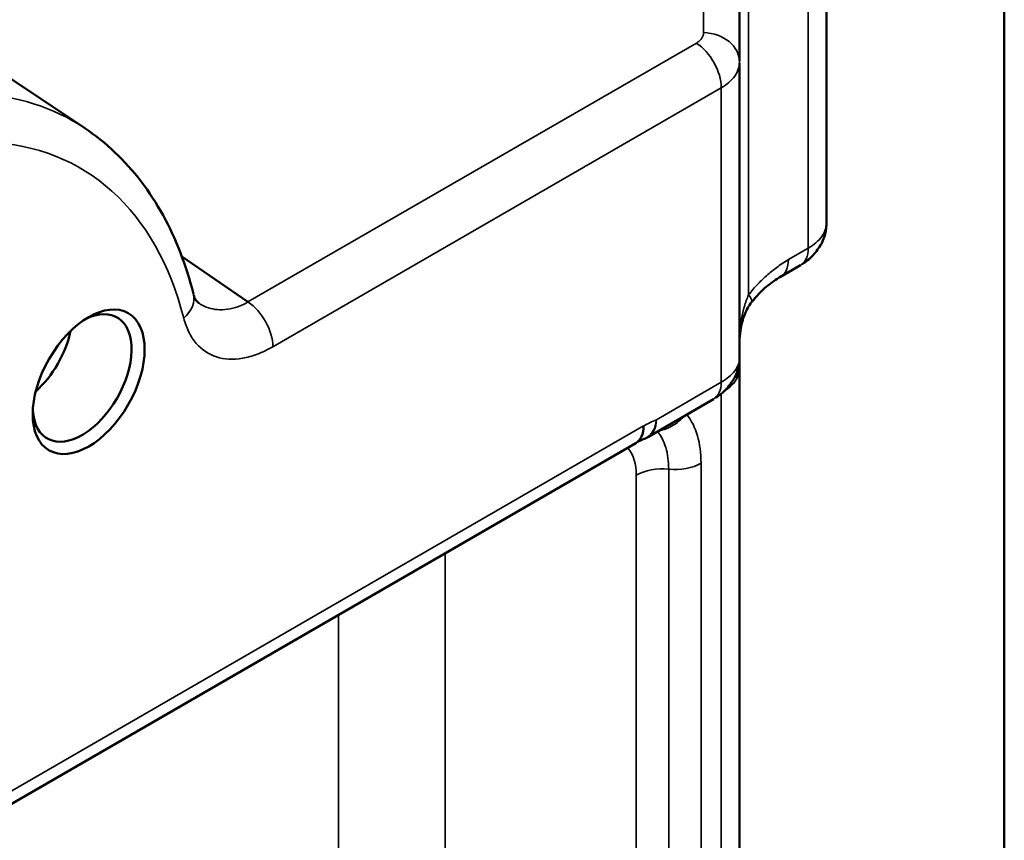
# Model space of a CAD drawing. Header units: millimetres. Extents: x 0 to 14369, y -869 to 2970.
# Tile 767 of 787: x 3860 to 3892, y 1901 to 1927. Entities that reach past the tile are written whole.
import ezdxf

# ---------------------------------------------------------------- set-up
doc = ezdxf.new("R2010")
doc.units = ezdxf.units.MM
doc.header["$LTSCALE"] = 10
doc.layers.add('Sichtbar (ISO)', color=7, linetype='Continuous', lineweight=50)
doc.layers.add('Sichtbar schmal (ISO)', color=7, linetype='Continuous', lineweight=35)

msp = doc.modelspace()

# ---------------------------------------------------------------- linework, layer by layer
at = {"layer": 'Sichtbar (ISO)'}
for p, q in [((3891.842, 1961.514), (3891.842, 1811.089)), ((3886.114, 1930.436), (3886.114, 1920.706)), ((3883.314, 1928.092), (3883.314, 1925.928)), ((3862.227, 1923.763), (3857.886, 1926.656)), ((3883.314, 1925.857), (3883.314, 1916.34)), ((3865.355, 1919.633), (3867.484, 1918.168)), ((3885.28, 1919.35), (3884.639, 1918.98)), ((3883.314, 1916.846), (3883.314, 1859.211)), ((3883.314, 1916.011), (3883.314, 1811.848)), ((3880.387, 1913.829), (3882.479, 1915.037)), ((3880.626, 1914.296), (3880.626, 1914.296)), ((3881.514, 1914.477), (3881.514, 1914.477)), ((3879.978, 1913.625), (3852.844, 1897.959))]:
    msp.add_line(p, q, dxfattribs=at)
msp.add_arc((3879.787, 1914.868), 1.2, 292.4687, 300.0002, dxfattribs=at)
for centre, major_axis, ratio, start_param, end_param in [((3884.914, 1920.706), (1.2, 0), 0.837317, 6.275503, 6.283185), ((3862.143, 1915.722), (-1.125, -1.949), 0.57735, 5.562411, 10.145552), ((3860.234, 1916.824), (1.125, 1.949), 0.57735, 4.191514, 5.233263), ((3879.378, 1914.665), (0.6, -1.039), 0.57735, 0, 0.785398)]:
    msp.add_ellipse(centre, major_axis=major_axis, ratio=ratio, start_param=start_param, end_param=end_param, dxfattribs=at)
msp.add_ellipse((3862.355, 1915.599), major_axis=(-1.275, -2.208), ratio=0.57735, dxfattribs=at)
for points, knots in [([(3865.729, 1918.429), (3865.613, 1918.886), (3865.474, 1919.327), (3865.148, 1920.172), (3864.961, 1920.576), (3864.539, 1921.344), (3864.304, 1921.706), (3863.788, 1922.384), (3863.506, 1922.698), (3862.898, 1923.273), (3862.573, 1923.533), (3862.227, 1923.763)], [0.2495453, 0.2495453, 0.2495453, 0.2495453, 0.3493026, 0.3493026, 0.4490599, 0.4490599, 0.5488172, 0.5488172, 0.6485745, 0.6485745, 0.7483318, 0.7483318, 0.7483318, 0.7483318]), ([(3886.115, 1920.699), (3886.115, 1920.549), (3886.088, 1920.397), (3885.991, 1920.111), (3885.917, 1919.973), (3885.74, 1919.727), (3885.631, 1919.61), (3885.45, 1919.464), (3885.39, 1919.421), (3885.328, 1919.383)], [0, 0, 0, 0, 0.0466777, 0.0466777, 0.0940196, 0.0940196, 0.1432918, 0.1432918, 0.16591, 0.16591, 0.16591, 0.16591]), ([(3884.643, 1918.987), (3884.492, 1918.897), (3884.339, 1918.792), (3884.02, 1918.525), (3883.852, 1918.356), (3883.703, 1918.158)], [0, 0, 0, 0, 0.0711042, 0.0711042, 0.1475732, 0.1475732, 0.1475732, 0.1475732]), ([(3865.738, 1918.383), (3865.751, 1918.343), (3865.764, 1918.308), (3865.789, 1918.251), (3865.797, 1918.238), (3865.838, 1918.185), (3865.869, 1918.155), (3865.904, 1918.131)], [0.0123406, 0.0123406, 0.0123406, 0.0123406, 0.0411172, 0.0411172, 0.0900283, 0.0900283, 0.1562929, 0.1562929, 0.1562929, 0.1562929]), ([(3883.702, 1918.158), (3883.613, 1918.043), (3883.541, 1917.911), (3883.415, 1917.605), (3883.369, 1917.424), (3883.325, 1917.121), (3883.315, 1917), (3883.314, 1916.878)], [0, 0, 0, 0, 0.0466754, 0.0466754, 0.1047198, 0.1047198, 0.1430565, 0.1430565, 0.1430565, 0.1430565]), ([(3883.314, 1916.34), (3883.314, 1916.219), (3883.293, 1916.096), (3883.217, 1915.853), (3883.159, 1915.731), (3883.002, 1915.486), (3882.895, 1915.364), (3882.705, 1915.196), (3882.63, 1915.14), (3882.55, 1915.089)], [0, 0, 0, 0, 0.0380494, 0.0380494, 0.079468, 0.079468, 0.1299179, 0.1299179, 0.1593104, 0.1593104, 0.1593104, 0.1593104]), ([(3883.314, 1916.34), (3883.314, 1916.322), (3883.314, 1916.283), (3883.314, 1916.22), (3883.314, 1916.175), (3883.314, 1916.152), (3883.314, 1916.152)], [0.379039, 0.379039, 0.379039, 0.379039, 0.5, 0.625, 0.75, 0.7530565, 0.7530565, 0.7530565, 0.7530565]), ([(3883.314, 1916.152), (3883.314, 1916.136), (3883.314, 1916.12), (3883.314, 1916.074), (3883.314, 1916.043), (3883.314, 1916.011)], [0, 0, 0, 0, 0.01206298, 0.01206298, 0.0345648, 0.0345648, 0.0345648, 0.0345648]), ([(3883.26, 1915.845), (3883.253, 1915.833), (3883.245, 1915.822), (3883.236, 1915.81), (3883.228, 1915.799), (3883.219, 1915.789), (3883.209, 1915.778)], [0.3093064, 0.3093064, 0.3093064, 0.3093064, 0.375, 0.375, 0.375, 0.4360522, 0.4360522, 0.4360522, 0.4360522]), ([(3883.314, 1916.011), (3883.314, 1916.008), (3883.313, 1916.005), (3883.313, 1916.003), (3883.313, 1916), (3883.313, 1915.997), (3883.313, 1915.994), (3883.313, 1915.989), (3883.312, 1915.983), (3883.311, 1915.977), (3883.31, 1915.966), (3883.308, 1915.955), (3883.305, 1915.944), (3883.302, 1915.932), (3883.298, 1915.921), (3883.294, 1915.91), (3883.289, 1915.899), (3883.284, 1915.888), (3883.278, 1915.877), (3883.273, 1915.866), (3883.267, 1915.856), (3883.26, 1915.845)], [0, 0, 0, 0, 0.015625, 0.015625, 0.015625, 0.03125, 0.03125, 0.03125, 0.0625, 0.0625, 0.0625, 0.125, 0.125, 0.125, 0.1875, 0.1875, 0.1875, 0.25, 0.25, 0.25, 0.3093064, 0.3093064, 0.3093064, 0.3093064]), ([(3880.236, 1913.757), (3880.23, 1913.754), (3880.222, 1913.751), (3880.204, 1913.744), (3880.194, 1913.74), (3880.176, 1913.732), (3880.168, 1913.729), (3880.14, 1913.717), (3880.121, 1913.709), (3880.084, 1913.691), (3880.068, 1913.683), (3880.043, 1913.669), (3880.034, 1913.663), (3880.025, 1913.657)], [0, 0, 0, 0, 0.00415062, 0.00415062, 0.0079923, 0.0079923, 0.01188826, 0.01188826, 0.02188038, 0.02188038, 0.03692909, 0.03692909, 0.04568421, 0.04568421, 0.04568421, 0.04568421])]:
    msp.add_open_spline(points, degree=3, knots=knots, dxfattribs=at)
for points in [[(3884.46, 1919.241), (3884.46, 1919.241), (3884.459, 1919.241), (3884.459, 1919.241)], [(3865.904, 1918.131), (3865.904, 1918.13), (3865.904, 1918.13), (3865.905, 1918.13)], [(3883.703, 1918.158), (3883.703, 1918.158), (3883.703, 1918.158), (3883.703, 1918.158)], [(3883.209, 1915.778), (3883.19, 1915.757), (3883.169, 1915.737), (3883.145, 1915.717)], [(3880.236, 1913.755), (3880.239, 1913.757), (3880.243, 1913.758), (3880.246, 1913.759)]]:
    msp.add_open_spline(points, degree=3, dxfattribs=at)
at = {"layer": 'Sichtbar schmal (ISO)'}
for p, q in [((3885.528, 1919.9), (3885.528, 1929.637)), ((3882.158, 1926.841), (3882.158, 1929.045)), ((3883.606, 1928.528), (3883.606, 1918.397)), ((3867.484, 1918.168), (3881.924, 1926.504)), ((3882.728, 1925.062), (3868.288, 1916.725)), ((3882.728, 1915.586), (3882.728, 1925.062)), ((3884.888, 1919.53), (3885.528, 1919.9)), ((3883.659, 1918.326), (3883.658, 1918.325)), ((3868.269, 1916.944), (3868.269, 1916.944)), ((3880.636, 1914.378), (3882.728, 1915.586)), ((3882.728, 1811.049), (3882.728, 1915.218)), ((3883.057, 1915.478), (3883.057, 1915.476)), ((3880.624, 1914.287), (3880.624, 1914.287)), ((3853.092, 1898.509), (3880.227, 1914.175)), ((3880.584, 1914.134), (3880.583, 1914.134)), ((3882.076, 1912.979), (3882.076, 1824.937)), ((3881.033, 1824.743), (3881.033, 1912.785)), ((3879.991, 1912.591), (3879.991, 1824.549)), ((3873.84, 1813.137), (3873.84, 1910.082)), ((3870.4, 1908.096), (3870.425, 1810.707))]:
    msp.add_line(p, q, dxfattribs=at)
for centre, major_axis, ratio, start_param, end_param in [((3882.114, 1925.888), (1.2, 0), 0.794556, 0, 1.533781), ((3881.879, 1925.552), (-0.6, 1.039), 0.57735, 3.926991, 5.445427), ((3852.288, 1907.369), (9.59, 16.611), 0.57735, 6.246119, 6.576481), ((3853.092, 1906.904), (8.992, 15.574), 0.57735, 5.747349, 6.576528), ((3884.68, 1920.39), (0.6, -1.039), 0.57735, 0, 0.785398), ((3884.914, 1920.706), (1.2, 0), 0.837317, 5.24826, 5.250667), ((3864.566, 1918.134), (1.163, 0.294), 0.702051, 5.337874, 6.283185), ((3867.439, 1917.215), (-0.6, 1.039), 0.57735, 3.92696, 5.445428), ((3881.868, 1916.092), (0.608, -1.053), 0.57735, 0.002049, 0.775406), ((3880.263, 1909.85), (2.052, 4.586), 0.575561, 0.549006, 0.671679), ((3879.787, 1914.868), (0.6, -1.039), 0.57735, 0.000005, 0.785398), ((3878.086, 1910.324), (3.216, 4.52), 0.522479, 5.651185, 6.132487), ((3879.787, 1914.868), (0.6, -1.039), 0.57735, 6.169134, 6.18254), ((3880.581, 1912.956), (-0.919, -0.772), 0.799244, 4.919297, 4.994672), ((3878.402, 1911.674), (1.124, 1.946), 0.577351, 5.497405, 6.076399), ((3881.228, 1913.468), (1.2, 0), 0.577191, 4.549628, 5.497649), ((3880.839, 1912.101), (1.2, 0), 0.577435, 1.408393, 2.356311)]:
    msp.add_ellipse(centre, major_axis=major_axis, ratio=ratio, start_param=start_param, end_param=end_param, dxfattribs=at)
for points, knots in [([(3881.924, 1926.504), (3881.961, 1926.527), (3881.995, 1926.551), (3882.024, 1926.576), (3882.053, 1926.601), (3882.077, 1926.628), (3882.097, 1926.657), (3882.117, 1926.685), (3882.132, 1926.715), (3882.142, 1926.746), (3882.152, 1926.777), (3882.158, 1926.809), (3882.158, 1926.841)], [0.0000055, 0.0000055, 0.0000055, 0.0000055, 0.25, 0.25, 0.25, 0.5, 0.5, 0.5, 0.75, 0.75, 0.75, 0.9999916, 0.9999916, 0.9999916, 0.9999916]), ([(3883.606, 1918.397), (3883.7, 1918.519), (3883.8, 1918.635), (3883.904, 1918.744), (3884.008, 1918.852), (3884.115, 1918.954), (3884.224, 1919.049), (3884.333, 1919.144), (3884.444, 1919.231), (3884.555, 1919.311), (3884.666, 1919.391), (3884.778, 1919.464), (3884.888, 1919.53)], [0.000049, 0.000049, 0.000049, 0.000049, 0.25, 0.25, 0.25, 0.5, 0.5, 0.5, 0.75, 0.75, 0.75, 0.9999989, 0.9999989, 0.9999989, 0.9999989]), ([(3884.888, 1919.53), (3884.888, 1919.405), (3884.847, 1919.178), (3884.723, 1919.031), (3884.646, 1918.985), (3884.645, 1918.984)], [0, 0, 0, 0, 0.2491068, 0.4989763, 0.502905, 0.502905, 0.502905, 0.502905]), ([(3883.314, 1916.835), (3883.314, 1916.868), (3883.314, 1916.9), (3883.315, 1916.933), (3883.315, 1916.966), (3883.316, 1917), (3883.317, 1917.033), (3883.32, 1917.099), (3883.324, 1917.166), (3883.329, 1917.233), (3883.34, 1917.366), (3883.357, 1917.5), (3883.38, 1917.632), (3883.392, 1917.699), (3883.405, 1917.765), (3883.42, 1917.83), (3883.435, 1917.896), (3883.452, 1917.96), (3883.471, 1918.024), (3883.489, 1918.088), (3883.51, 1918.151), (3883.532, 1918.214), (3883.555, 1918.276), (3883.58, 1918.337), (3883.606, 1918.397)], [0, 0, 0, 0, 0.0625, 0.0625, 0.0625, 0.125, 0.125, 0.125, 0.25, 0.25, 0.25, 0.5, 0.5, 0.5, 0.625, 0.625, 0.625, 0.75, 0.75, 0.75, 0.875, 0.875, 0.875, 1, 1, 1, 1]), ([(3883.606, 1918.397), (3883.609, 1918.394), (3883.611, 1918.391), (3883.613, 1918.388), (3883.616, 1918.385), (3883.618, 1918.382), (3883.62, 1918.379), (3883.625, 1918.373), (3883.629, 1918.368), (3883.633, 1918.362), (3883.642, 1918.35), (3883.649, 1918.339), (3883.656, 1918.329), (3883.664, 1918.318), (3883.67, 1918.308), (3883.676, 1918.298), (3883.682, 1918.288), (3883.687, 1918.278), (3883.691, 1918.269), (3883.7, 1918.251), (3883.706, 1918.235), (3883.709, 1918.22), (3883.713, 1918.205), (3883.714, 1918.193), (3883.712, 1918.182), (3883.711, 1918.173), (3883.708, 1918.165), (3883.703, 1918.158)], [0.0000961, 0.0000961, 0.0000961, 0.0000961, 0.015625, 0.015625, 0.015625, 0.03125, 0.03125, 0.03125, 0.0625, 0.0625, 0.0625, 0.125, 0.125, 0.125, 0.1875, 0.1875, 0.1875, 0.25, 0.25, 0.25, 0.375, 0.375, 0.375, 0.5, 0.5, 0.5, 0.6048925, 0.6048925, 0.6048925, 0.6048925]), ([(3865.905, 1918.13), (3865.919, 1918.12), (3866.015, 1918.057), (3866.207, 1917.969), (3866.505, 1917.912), (3866.81, 1917.916), (3867.149, 1918.005), (3867.314, 1918.076), (3867.429, 1918.135), (3867.484, 1918.168)], [0.3335031, 0.3335031, 0.3335031, 0.3335031, 0.3554529, 0.4757353, 0.5960179, 0.7157892, 0.8345557, 0.9176409, 1, 1, 1, 1]), ([(3868.288, 1916.725), (3868.203, 1916.677), (3868.118, 1916.633), (3868.035, 1916.594), (3867.952, 1916.555), (3867.869, 1916.52), (3867.788, 1916.489), (3867.625, 1916.429), (3867.466, 1916.385), (3867.312, 1916.358), (3867.005, 1916.305), (3866.722, 1916.32), (3866.471, 1916.401), (3866.22, 1916.481), (3866, 1916.627), (3865.82, 1916.836), (3865.73, 1916.94), (3865.65, 1917.06), (3865.583, 1917.195), (3865.549, 1917.262), (3865.518, 1917.333), (3865.49, 1917.408), (3865.461, 1917.483), (3865.436, 1917.562), (3865.414, 1917.645)], [0.0000001, 0.0000001, 0.0000001, 0.0000001, 0.0625, 0.0625, 0.0625, 0.125, 0.125, 0.125, 0.25, 0.25, 0.25, 0.5, 0.5, 0.5, 0.75, 0.75, 0.75, 0.875, 0.875, 0.875, 0.9375, 0.9375, 0.9375, 0.9999999, 0.9999999, 0.9999999, 0.9999999]), ([(3883.314, 1916.34), (3883.314, 1916.309), (3883.307, 1916.244), (3883.268, 1916.113), (3883.132, 1915.881), (3882.913, 1915.693), (3882.728, 1915.586)], [0, 0, 0, 0, 0.125, 0.25, 0.5, 1, 1, 1, 1]), ([(3883.314, 1916.011), (3883.314, 1915.994), (3883.312, 1915.959), (3883.302, 1915.889), (3883.277, 1915.801), (3883.229, 1915.697), (3883.14, 1915.561), (3883.017, 1915.432), (3882.881, 1915.327), (3882.811, 1915.28), (3882.782, 1915.262), (3882.775, 1915.258)], [0, 0, 0, 0, 0.0625, 0.125, 0.25, 0.375, 0.5, 0.75, 0.875, 0.9375, 0.9571226, 0.9571226, 0.9571226, 0.9571226]), ([(3880.246, 1913.759), (3880.252, 1913.762), (3880.257, 1913.764), (3880.263, 1913.767), (3880.274, 1913.772), (3880.285, 1913.777), (3880.296, 1913.783), (3880.307, 1913.789), (3880.317, 1913.795), (3880.328, 1913.802), (3880.338, 1913.808), (3880.348, 1913.815), (3880.358, 1913.823), (3880.368, 1913.83), (3880.378, 1913.838), (3880.388, 1913.846), (3880.398, 1913.854), (3880.407, 1913.862), (3880.416, 1913.871), (3880.425, 1913.88), (3880.434, 1913.889), (3880.443, 1913.899), (3880.461, 1913.918), (3880.477, 1913.938), (3880.493, 1913.96), (3880.508, 1913.982), (3880.523, 1914.005), (3880.536, 1914.029), (3880.563, 1914.078), (3880.585, 1914.132), (3880.602, 1914.19), (3880.61, 1914.219), (3880.618, 1914.25), (3880.623, 1914.281), (3880.629, 1914.313), (3880.633, 1914.345), (3880.636, 1914.378)], [0.4219038, 0.4219038, 0.4219038, 0.4219038, 0.4375, 0.4375, 0.4375, 0.46875, 0.46875, 0.46875, 0.5, 0.5, 0.5, 0.53125, 0.53125, 0.53125, 0.5625, 0.5625, 0.5625, 0.59375, 0.59375, 0.59375, 0.625, 0.625, 0.625, 0.6875, 0.6875, 0.6875, 0.75, 0.75, 0.75, 0.875, 0.875, 0.875, 0.9375, 0.9375, 0.9375, 1, 1, 1, 1]), ([(3880.716, 1914.019), (3880.872, 1914.048), (3881.17, 1914.163), (3881.419, 1914.371), (3881.516, 1914.481)], [0.0515255, 0.0515255, 0.0515255, 0.0515255, 0.5008939, 0.8913758, 0.8913758, 0.8913758, 0.8913758]), ([(3881.033, 1912.785), (3881.033, 1913.038), (3880.985, 1913.391), (3880.849, 1913.729), (3880.753, 1913.892), (3880.7, 1913.964), (3880.675, 1913.995)], [0, 0, 0, 0, 0.5, 0.75, 0.875, 0.9826286, 0.9826286, 0.9826286, 0.9826286]), ([(3879.732, 1913.446), (3879.728, 1913.448), (3879.724, 1913.451), (3879.72, 1913.453), (3879.716, 1913.455), (3879.712, 1913.457), (3879.707, 1913.46), (3879.705, 1913.461), (3879.702, 1913.463), (3879.699, 1913.464)], [0.00000023, 0.00000023, 0.00000023, 0.00000023, 0.015625, 0.015625, 0.015625, 0.03125, 0.03125, 0.03125, 0.04219714, 0.04219714, 0.04219714, 0.04219714])]:
    msp.add_open_spline(points, degree=3, knots=knots, dxfattribs=at)
for points in [[(3882.728, 1925.062), (3882.82, 1925.115), (3882.986, 1925.234), (3883.171, 1925.437), (3883.287, 1925.657), (3883.314, 1925.811), (3883.314, 1925.888)], [(3885.528, 1919.9), (3885.621, 1919.953), (3885.787, 1920.07), (3885.972, 1920.27), (3886.087, 1920.484), (3886.114, 1920.632), (3886.114, 1920.706)], [(3883.314, 1916.893), (3883.314, 1916.874), (3883.314, 1916.854), (3883.314, 1916.835)]]:
    msp.add_open_spline(points, degree=3, dxfattribs=at)

doc.saveas('drawing.dxf')
